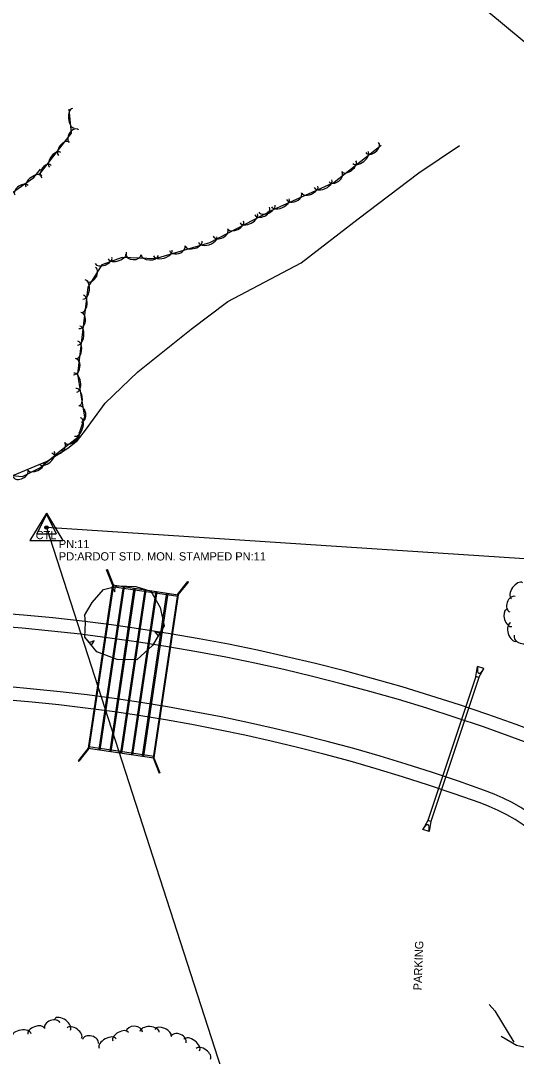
# Model space of a CAD drawing. Extents: x 978516 to 993312, y 1836504 to 1846212.
# Drawn here: x 991848 to 992149, y 1839389 to 1840016 of the extents above; entities that cross this region are included whole.
import ezdxf

# ---------------------------------------------------------------- set-up
doc = ezdxf.new("R2010")
doc.units = 0
for name, color, linetype in [('R_Drainage', 7, 'Continuous'), ('R_Horz Alg Stationing', 7, 'Continuous'), ('R_MOT Stage 1 Widening', 7, 'Continuous'), ('R_Proposed Road', 7, 'Continuous'), ('S_BASELINE', 7, 'Continuous'), ('S_CAL_CORNER', 7, 'Continuous'), ('S_DRIVEWAY', 7, 'Continuous'), ('S_PARKING', 7, 'Continuous'), ('S_PARKING_ANNOT', 7, 'Continuous'), ('S_PRIMARY_CTL', 7, 'Continuous'), ('S_PRIMARY_CTL_ANNOT', 7, 'Continuous'), ('S_SANITARY_SEWER', 7, 'Continuous'), ('S_STREAM', 7, 'Continuous'), ('S_TREE', 7, 'Continuous')]:
    doc.layers.add(name, color=color, linetype=linetype)

msp = doc.modelspace()

# ---------------------------------------------------------------- linework, layer by layer
at = {"layer": 'R_Drainage'}
for p, q in [((991900.15, 1839683.7), (991900.62, 1839683.88)), ((991903.75, 1839674.57), (991900.15, 1839683.7)), ((991904.27, 1839674.63), (991900.62, 1839683.88)), ((991903.75, 1839674.57), (991889.02, 1839575.66)), ((991904.27, 1839674.63), (991889.49, 1839575.45)), ((991910.18, 1839673.61), (991895.45, 1839574.7)), ((991910.84, 1839673.51), (991896.11, 1839574.6)), ((991916.78, 1839672.63), (991902.04, 1839573.72)), ((991917.44, 1839672.53), (991902.7, 1839573.62)), ((991903.61, 1839673.58), (991943.5, 1839667.63)), ((991903.75, 1839674.57), (991943.65, 1839668.62)), ((991943.17, 1839668.83), (991949.36, 1839676.62)), ((991943.65, 1839668.62), (991949.75, 1839676.3)), ((991949.75, 1839676.3), (991949.36, 1839676.62)), ((991923.37, 1839671.64), (991908.63, 1839572.74)), ((991924.03, 1839671.55), (991909.29, 1839572.64)), ((991929.97, 1839670.66), (991915.23, 1839571.75)), ((991930.62, 1839670.56), (991915.89, 1839571.66)), ((991936.56, 1839669.68), (991921.82, 1839570.77)), ((991937.22, 1839669.58), (991922.48, 1839570.67)), ((991943.17, 1839668.83), (991928.4, 1839569.66)), ((991943.65, 1839668.62), (991928.91, 1839569.71)), ((992124.05, 1839619.07), (992125.04, 1839625.19)), ((992124.05, 1839619.07), (992125.04, 1839625.19)), ((992125.04, 1839625.19), (992125, 1839622.25)), ((992125.04, 1839625.19), (992125, 1839622.25)), ((992128.83, 1839623.92), (992125.04, 1839625.19)), ((992128.83, 1839623.92), (992125.04, 1839625.19)), ((992125.95, 1839618.43), (992128.83, 1839623.92)), ((992125.95, 1839618.43), (992128.83, 1839623.92)), ((992128.83, 1839623.92), (992127.1, 1839621.55)), ((992128.83, 1839623.92), (992127.1, 1839621.55)), ((992124.05, 1839619.07), (992094.9, 1839531.81)), ((992124.05, 1839619.07), (992094.9, 1839531.81)), ((992125.95, 1839618.43), (992096.79, 1839531.18)), ((992125.95, 1839618.43), (992124.05, 1839619.07)), ((992125.95, 1839618.43), (992124.05, 1839619.07)), ((991889.02, 1839575.66), (991882.91, 1839567.98)), ((991889.49, 1839575.45), (991883.3, 1839567.67)), ((991889.02, 1839575.66), (991928.91, 1839569.71)), ((991889.16, 1839576.65), (991929.06, 1839570.7)), ((991882.91, 1839567.98), (991883.3, 1839567.67)), ((991928.4, 1839569.66), (991932.05, 1839560.4)), ((991928.91, 1839569.71), (991932.51, 1839560.59)), ((991932.51, 1839560.59), (991932.05, 1839560.4)), ((992094.9, 1839531.81), (992092.01, 1839526.32)), ((992092.01, 1839526.32), (992093.74, 1839528.7)), ((992096.79, 1839531.18), (992094.9, 1839531.81)), ((992096.79, 1839531.18), (992095.8, 1839525.05)), ((992095.8, 1839525.05), (992092.01, 1839526.32)), ((992095.8, 1839525.05), (992095.85, 1839527.99))]:
    msp.add_line(p, q, dxfattribs=at)
for centre, start, end in [((992126.16, 1839622.23), 179.05382, 323.99397), ((992126.16, 1839622.23), 179.05382, 323.99397), ((992094.68, 1839528.02), 359.055, 143.99515)]:
    msp.add_arc(centre, 1.17, start, end, dxfattribs=at)
at = {"layer": 'R_Horz Alg Stationing'}
msp.add_lwpolyline([(991917.22, 1839628.08), (991916.33, 1839622.14)], dxfattribs=at)
at = {"layer": 'R_MOT Stage 1 Widening'}
msp.add_arc((992550.82, 1838922.85), 585.96, 127.30397, 136.91039, dxfattribs=at)
at = {"layer": 'R_Proposed Road'}
for centre, radius, start, end in [((991747.45, 1838488.74), 1171.92, 67.29702, 123.64915), ((991747.45, 1838488.74), 1163.92, 67.29702, 123.64915), ((991747.45, 1838488.74), 1127.92, 70.20618, 123.64915), ((991747.45, 1838488.74), 1119.92, 70.20618, 123.64915), ((992087.07, 1839432.4), 125, 343.92672, 70.20618), ((992087.07, 1839432.4), 117, 338.19753, 70.20618)]:
    msp.add_arc(centre, radius, start, end, dxfattribs=at)
at = {"layer": 'S_BASELINE'}
for p, q in [((992469.46, 1839669.75), (991863.71, 1839709.34)), ((991863.71, 1839709.34), (992029.89, 1839195.4))]:
    msp.add_line(p, q, dxfattribs=at)
at = {"layer": 'S_CAL_CORNER'}
for p, q in [((991863.8, 1839717.32), (991857.93, 1839705.5)), ((991863.8, 1839717.32), (991869.62, 1839705.5)), ((991857.93, 1839705.5), (991869.62, 1839705.5))]:
    msp.add_line(p, q, dxfattribs=at)
at = {"layer": 'S_DRIVEWAY'}
msp.add_lwpolyline([(992139.47, 1839401.15), (992148.72, 1839395.62), (992161.25, 1839392.78), (992167.97, 1839391.26)], dxfattribs=at)
at = {"layer": 'S_PARKING'}
msp.add_lwpolyline([(992132.16, 1839420.28), (992135.58, 1839416.43), (992147.04, 1839397.36)], dxfattribs=at)
at = {"layer": 'S_PRIMARY_CTL'}
for p, q in [((991863.71, 1839718.04), (991853.68, 1839701.53)), ((991863.71, 1839718.04), (991873.54, 1839701.53)), ((991853.68, 1839701.53), (991873.54, 1839701.53))]:
    msp.add_line(p, q, dxfattribs=at)
for radius in [1.04, 0.609, 0.344]:
    msp.add_circle((991863.71, 1839709.34), radius, dxfattribs=at)
at = {"layer": 'S_SANITARY_SEWER'}
msp.add_line((992035.37, 1840102.11), (992165.08, 1839994.18), dxfattribs=at)
at = {"layer": 'S_STREAM'}
for points in [[(992052.7, 1839896.4), (992089.54, 1839924.38), (992114.12, 1839940.87)], [(991825.79, 1839730.34), (991838.38, 1839738.86), (991864.2, 1839749.48), (991876.61, 1839757.44), (991882.47, 1839762.08), (991887.34, 1839768.38), (991899.38, 1839784.67), (991919.17, 1839803.6), (991951.55, 1839829.45), (991973.74, 1839846.3), (992018.2, 1839869.79), (992052.7, 1839896.4)]]:
    msp.add_lwpolyline(points, dxfattribs=at)
at = {"layer": 'S_TREE'}
for p, q in [((991903.49, 1839673.08), (991905.15, 1839670.4)), ((991905.15, 1839670.4), (991905.39, 1839673.56)), ((991932.52, 1839645.34), (991929.45, 1839646.05)), ((991929.45, 1839646.05), (991931.52, 1839643.64)), ((991892.68, 1839640.73), (991889.71, 1839639.63)), ((991890.95, 1839638.1), (991892.68, 1839640.73))]:
    msp.add_line(p, q, dxfattribs=at)
for points in [[(991859.15, 1839922.88), (991878.79, 1839948.28), (991877.57, 1839962.77)], [(992066.59, 1839940.82), (992038.15, 1839918.35), (991997.57, 1839900.32)], [(991699.89, 1839771.55), (991711.25, 1839772.07), (991750.67, 1839772.62), (991763.5, 1839778.8), (991770.22, 1839793.42), (991766.75, 1839808.01), (991765.45, 1839823.81), (991766.16, 1839857.27), (991783.59, 1839862.34), (991803.7, 1839866.12), (991814.09, 1839880.41), (991819.49, 1839891.41), (991831.12, 1839903.99), (991843.13, 1839912.45), (991856.05, 1839921.42), (991860.13, 1839926.57)], [(992000, 1839901.29), (991962.49, 1839881.94), (991929.55, 1839872.15), (991909.53, 1839872.95), (991897.28, 1839868.48), (991888.83, 1839855), (991882.55, 1839802.49), (991884.26, 1839790.76), (991886.85, 1839776.5), (991882.73, 1839763.94), (991871.02, 1839754.79), (991860.34, 1839745.6), (991848.9, 1839740.03), (991836.66, 1839741.25)], [(991886.75, 1839655.93), (991891.49, 1839663.81), (991898.36, 1839671.76), (991907.14, 1839674.01), (991917.95, 1839673.65), (991927.04, 1839670.72), (991932.64, 1839660.95), (991935.08, 1839649.67), (991928.05, 1839637.76), (991918.41, 1839629.19), (991906.55, 1839629.37), (991894.35, 1839633.92), (991887.02, 1839642.94), (991887.32, 1839651.71), (991886.93, 1839656.2)], [(991886.75, 1839655.93), (991891.49, 1839663.81), (991898.36, 1839671.76), (991907.14, 1839674.01), (991917.95, 1839673.65), (991927.04, 1839670.72), (991932.64, 1839660.95), (991935.08, 1839649.67), (991928.05, 1839637.76), (991918.41, 1839629.19), (991906.55, 1839629.37), (991894.35, 1839633.92), (991887.02, 1839642.94), (991887.32, 1839651.71), (991886.93, 1839656.2)], [(991889.71, 1839639.63), (991887.02, 1839642.94), (991887.32, 1839651.71), (991886.93, 1839656.2)]]:
    msp.add_lwpolyline(points, dxfattribs=at)
for centre, major_axis, ratio, start_param, end_param in [((991879.95, 1839957.39), (0.49, -5.85), 0.498478, 3.141593, 6.283185), ((991880.28, 1839946.51), (-2.57, -3.99), 0.677064, 3.016971, 6.158564), ((991874.09, 1839938.91), (-2.96, -4.16), 0.536569, 3.066978, 6.20857), ((992061.24, 1839939.59), (3.89, 3.07), 0.676226, 3.141593, 6.283185), ((991868.92, 1839932.21), (-3.24, -4.58), 0.54577, 3.064603, 6.206196), ((992054.13, 1839933.65), (4.6, 3.64), 0.542787, 3.141593, 6.283185), ((992047.18, 1839928.15), (4.19, 3.31), 0.533531, 3.141593, 6.283185), ((991856.07, 1839919.15), (-4.82, -3.35), 0.487893, 3.141593, 6.283185), ((991863.7, 1839925.06), (-2.57, -3.99), 0.677064, 3.016971, 6.158564), ((992038.93, 1839921.96), (3.89, 3.07), 0.676226, 3.141593, 6.283185), ((991848.6, 1839913.68), (-4.07, -2.83), 0.607836, 3.141593, 6.283185), ((992031.46, 1839917.67), (5.35, 2.39), 0.543682, 3.136583, 6.278176), ((992013.86, 1839910.13), (4.51, 2.03), 0.677327, 3.133469, 6.275062), ((992023.37, 1839914.07), (4.88, 2.18), 0.534411, 3.136737, 6.27833), ((991997.41, 1839902.54), (4.88, 2.18), 0.534411, 3.136737, 6.27833), ((992005.5, 1839906.14), (5.35, 2.39), 0.543682, 3.136583, 6.278176), ((991986.39, 1839896.65), (5.22, 2.69), 0.549821, 3.141593, 6.283185), ((991994.5, 1839901.13), (4.4, 2.27), 0.684988, 3.141593, 6.283185), ((991978.51, 1839892.59), (4.75, 2.45), 0.540445, 3.141593, 6.283185), ((991969.24, 1839888.1), (4.4, 2.27), 0.684988, 3.141593, 6.283185), ((991943.02, 1839878.63), (4.75, 1.41), 0.685158, 3.140718, 6.282311), ((991952.97, 1839881.32), (5.12, 1.52), 0.540579, 3.141076, 6.282668), ((991961.47, 1839883.84), (5.62, 1.67), 0.549957, 3.141059, 6.282652), ((991906.69, 1839874.18), (5.51, 2.01), 0.54982, 3.141593, 6.283185), ((991916.43, 1839875.06), (4.8, -0.16), 0.707063, 3.13156, 6.273152), ((991926.39, 1839874.39), (5.18, -0.19), 0.557877, 3.135846, 6.277438), ((991934.22, 1839875.75), (5.62, 1.67), 0.549957, 3.141059, 6.282652), ((991898.36, 1839871.13), (5.02, 1.83), 0.540444, 3.141593, 6.283185), ((991890.82, 1839862.66), (2.63, 4.19), 0.68641, 3.143625, 6.285217), ((991886.52, 1839853.58), (0.7, 5.77), 0.555711, 3.143361, 6.284954), ((991885.48, 1839844.87), (0.63, 5.25), 0.546235, 3.143305, 6.284898), ((991884.01, 1839834.77), (0.59, 4.87), 0.692325, 3.144517, 6.28611), ((991883.18, 1839825.64), (0.7, 5.77), 0.555711, 3.143361, 6.284954), ((991882.14, 1839816.93), (0.63, 5.25), 0.546235, 3.143305, 6.284898), ((991880.67, 1839806.83), (0.59, 4.87), 0.692325, 3.144517, 6.28611), ((991881.19, 1839797.11), (-0.85, 5.81), 0.550063, 3.141593, 6.283185), ((991882.56, 1839788.28), (-0.96, 5.26), 0.540687, 3.141593, 6.283185), ((991884.14, 1839778.1), (-0.89, 4.88), 0.685295, 3.141593, 6.283185), ((991882.59, 1839770.32), (1.83, 5.58), 0.549967, 3.141593, 6.283185), ((991879.17, 1839763.85), (4.21, 3.29), 0.540461, 3.141593, 6.283185), ((991870.9, 1839757.71), (3.9, 3.05), 0.685008, 3.141593, 6.283185), ((991863.91, 1839751.47), (4.45, 3.83), 0.549843, 3.141593, 6.283185), ((991857.31, 1839746.48), (4.81, 2.34), 0.540444, 3.141593, 6.283185), ((991847.93, 1839742.21), (4.46, 2.17), 0.684987, 3.141593, 6.283185), ((992149, 1839671.06), (-3.36, -4.81), 0.55008, 3.141593, 6.283185), ((992146.3, 1839662.87), (-1.59, -4.69), 0.685311, 3.141593, 6.283185), ((992144.24, 1839654.47), (1.57, -5.11), 0.540699, 3.141593, 6.283185), ((992146.84, 1839646), (1.73, -5.61), 0.55008, 3.141593, 6.283185), ((992152.07, 1839642.41), (4.68, -1.61), 0.685311, 3.141593, 6.283185), ((991867.25, 1839407.35), (-4.66, -1.7), 0.685297, 3.141593, 6.283185), ((991873.47, 1839408.1), (-4.75, 3.44), 0.550079, 3.141593, 6.283185), ((991848.57, 1839401.58), (-5.8, -0.89), 0.550071, 3.141593, 6.283185), ((991857.48, 1839404.06), (-5.02, -1.83), 0.540689, 3.141593, 6.283185), ((991880.65, 1839402.89), (-4.33, 3.14), 0.540699, 3.141593, 6.283185), ((991908.66, 1839400.8), (-4.7, -2.55), 0.540687, 3.141593, 6.283185), ((991916.99, 1839403.65), (-4.95, 0.16), 0.685303, 3.141593, 6.283185), ((991926.26, 1839403.62), (-5.87, 0.19), 0.550074, 3.141593, 6.283185), ((991934.3, 1839403.1), (-4.95, 2.03), 0.540698, 3.141593, 6.283185), ((991943.74, 1839398.96), (-4.59, 1.88), 0.685309, 3.141593, 6.283185), ((991890.37, 1839397.78), (-4.8, 1.23), 0.685307, 3.141593, 6.283185), ((991900.86, 1839396.58), (-5.16, -2.8), 0.550067, 3.141593, 6.283185), ((991951.76, 1839395.66), (-4.69, 3.53), 0.55008, 3.141593, 6.283185), ((991958.84, 1839390.32), (-4.27, 3.22), 0.540699, 3.141593, 6.283185)]:
    msp.add_ellipse(centre, major_axis=major_axis, ratio=ratio, start_param=start_param, end_param=end_param, dxfattribs=at)

# ---------------------------------------------------------------- texts
at = {"layer": 'S_PARKING_ANNOT'}
msp.add_text('PARKING', height=5, rotation=87.85144, dxfattribs=at).set_placement((992091.16, 1839428.75))
at = {"layer": 'S_PRIMARY_CTL'}
msp.add_text('CTL', height=5, dxfattribs=at).set_placement((991857.13, 1839702.26))
at = {"layer": 'S_PRIMARY_CTL_ANNOT'}
for s, p in [('PN:11', (991871.21, 1839696.84)), ('PD:ARDOT STD. MON. STAMPED PN:11', (991871.21, 1839689.34))]:
    msp.add_text(s, height=5, dxfattribs=at).set_placement(p)

doc.saveas('drawing.dxf')
